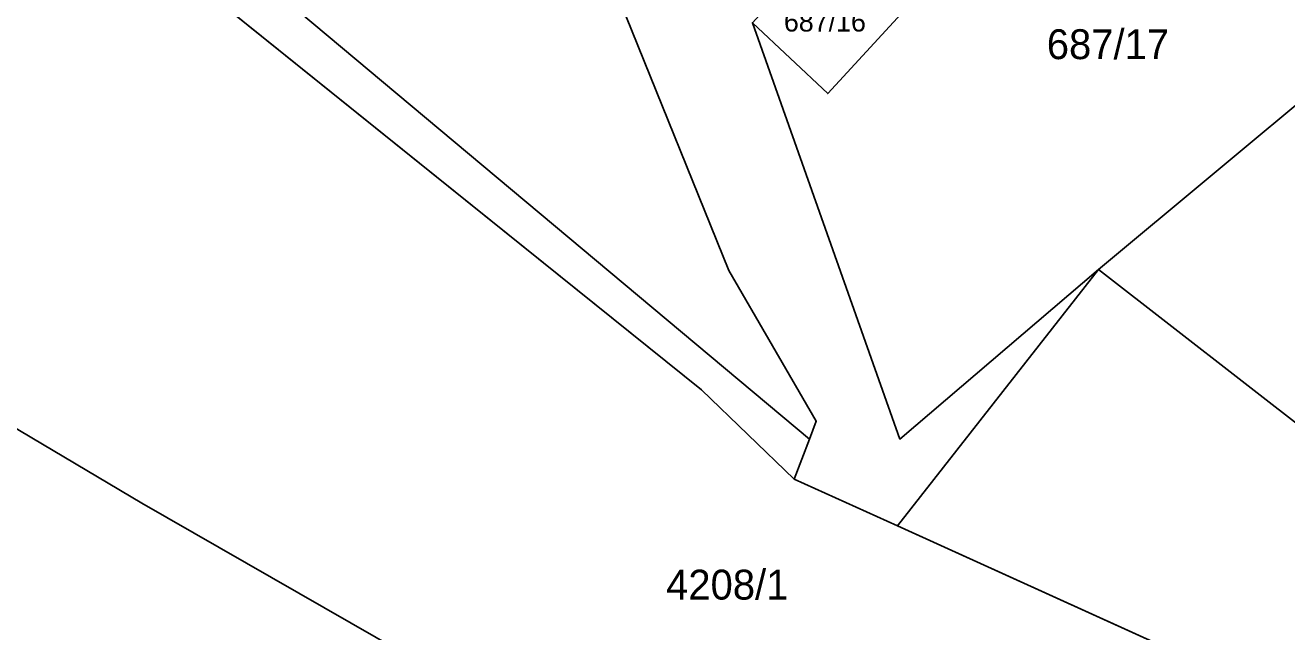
# Model space of a CAD drawing. Extents: x -598233 to -596890, y -1157848 to -1156431.
# Drawn here: x -597588.1 to -597516.4, y -1157442.2 to -1157407.6 of the extents above; entities that cross this region are included whole.
import ezdxf

# ---------------------------------------------------------------- set-up
doc = ezdxf.new("R2010")
doc.units = 0
for name, color, linetype in [('Level 1', 7, 'Continuous'), ('Level 4', 7, 'Continuous'), ('Level 57', 7, 'Continuous'), ('Level 60', 7, 'Continuous'), ('Vrstva 54', 7, 'Continuous'), ('Vrstva 60', 7, 'Continuous')]:
    doc.layers.add(name, color=color, linetype=linetype)

msp = doc.modelspace()

# ---------------------------------------------------------------- linework, layer by layer
at = {"layer": 'Level 1'}
for points in [[(-597939.77, -1157233.9), (-597929.67, -1157236.56), (-597923.63, -1157238.02), (-597882.54, -1157247.95), (-597875.91, -1157249.55), (-597833.74, -1157262.53), (-597802.08, -1157274.42), (-597767.8, -1157290.17), (-597726.42, -1157315.06), (-597672.84, -1157349.01), (-597621.47, -1157378.62), (-597620.65, -1157379.11), (-597584.75, -1157400.18), (-597549.68, -1157428.4), (-597544.41, -1157433.47), (-597538.53, -1157436.14), (-597519.06, -1157444.97), (-597467.58, -1157472.78), (-597426.75, -1157494.36), (-597424.47, -1157501.56)], [(-597572.6, -1157270.07), (-597583.83, -1157284.82), (-597594.92, -1157321.55), (-597604.05, -1157339.11), (-597605.14, -1157343.41), (-597602.86, -1157350.98), (-597590.7, -1157366.5), (-597575.19, -1157387.68), (-597570.84, -1157393.14), (-597562.56, -1157398.59), (-597553.98, -1157407.12), (-597548.13, -1157421.61), (-597543.15, -1157430.18), (-597543.54, -1157431.2), (-597544.41, -1157433.47), (-597538.53, -1157436.14)], [(-597543.54, -1157431.2), (-597543.15, -1157430.18), (-597548.13, -1157421.61), (-597553.98, -1157407.12), (-597562.56, -1157398.59), (-597570.84, -1157393.14), (-597575.19, -1157387.68), (-597590.7, -1157366.5), (-597602.86, -1157350.98), (-597605.14, -1157343.41)], [(-597619.87, -1157377.31), (-597581.51, -1157399.37), (-597543.54, -1157431.2)], [(-597543.54, -1157431.2), (-597544.41, -1157433.47), (-597549.68, -1157428.4), (-597584.75, -1157400.18), (-597620.65, -1157379.11)], [(-597653.75, -1157390.49), (-597620.55, -1157411.64), (-597581.5, -1157434.85), (-597556.28, -1157449.32)], [(-597507.48, -1157405.18), (-597527.1, -1157421.55)], [(-597546.78, -1157407.51), (-597542.5, -1157411.54), (-597538.33, -1157407.01)], [(-597527.1, -1157421.55), (-597538.39, -1157431.2), (-597546.78, -1157407.51)], [(-597527.1, -1157421.55), (-597538.53, -1157436.14)], [(-597527.1, -1157421.55), (-597514.77, -1157431.14)], [(-597538.53, -1157436.14), (-597519.06, -1157444.97), (-597467.58, -1157472.78), (-597426.75, -1157494.36)]]:
    msp.add_lwpolyline(points, dxfattribs=at)
at = {"layer": 'Level 60'}
for points in [[(-597581.51, -1157399.37), (-597619.87, -1157377.31), (-597605.14, -1157343.41), (-597602.86, -1157350.98), (-597590.7, -1157366.5), (-597575.19, -1157387.68), (-597570.84, -1157393.14), (-597562.56, -1157398.59), (-597553.98, -1157407.12), (-597548.13, -1157421.61), (-597543.15, -1157430.18), (-597543.54, -1157431.2)], [(-597619.87, -1157377.31), (-597581.51, -1157399.37), (-597543.54, -1157431.2), (-597544.41, -1157433.47), (-597549.68, -1157428.4), (-597584.75, -1157400.18), (-597620.65, -1157379.11)], [(-597593.31, -1157473.31), (-597628.63, -1157449.57), (-597639.6, -1157447.4), (-597667.82, -1157436.45), (-597653.75, -1157390.49), (-597620.55, -1157411.64), (-597581.5, -1157434.85), (-597556.28, -1157449.32), (-597566.34, -1157462.32), (-597571.24, -1157468.5), (-597579.81, -1157466.73), (-597582.64, -1157480.48)], [(-597527.1, -1157421.55), (-597538.39, -1157431.2), (-597546.78, -1157407.51), (-597542.5, -1157411.54), (-597538.33, -1157407.01), (-597536.13, -1157404.63), (-597534.05, -1157402.34), (-597531.94, -1157400.07), (-597529.89, -1157397.84), (-597527.88, -1157395.69), (-597525.82, -1157393.23), (-597523.95, -1157391.34), (-597507.48, -1157405.18)], [(-597542.75, -1157403.1), (-597538.33, -1157407.01), (-597542.5, -1157411.54), (-597546.78, -1157407.51)], [(-597514.77, -1157431.14), (-597527.1, -1157421.55), (-597507.48, -1157405.18), (-597498.27, -1157413.14)], [(-597467.58, -1157472.78), (-597519.06, -1157444.97), (-597538.53, -1157436.14), (-597527.1, -1157421.55), (-597514.77, -1157431.14), (-597508.18, -1157436.26), (-597501.33, -1157441.58), (-597491.9, -1157448.91), (-597485.12, -1157454.93), (-597475.78, -1157461.42), (-597464.02, -1157470.01), (-597451.39, -1157478.72), (-597426.75, -1157494.36)]]:
    msp.add_lwpolyline(points, close=True, dxfattribs=at)
for points in [[(-597672.84, -1157349.01), (-597621.47, -1157378.62), (-597620.65, -1157379.11), (-597584.75, -1157400.18), (-597549.68, -1157428.4), (-597544.41, -1157433.47), (-597538.53, -1157436.14), (-597519.06, -1157444.97), (-597467.58, -1157472.78), (-597426.75, -1157494.36)], [(-597444.52, -1157530.13), (-597480.95, -1157505.21), (-597497.55, -1157492.97), (-597506.83, -1157481.03), (-597549.35, -1157449.9), (-597554.08, -1157450.56), (-597556.28, -1157449.32), (-597581.5, -1157434.85), (-597620.55, -1157411.64), (-597653.75, -1157390.49)], [(-597546.78, -1157407.51), (-597538.39, -1157431.2), (-597527.1, -1157421.55), (-597538.53, -1157436.14), (-597544.41, -1157433.47), (-597543.54, -1157431.2), (-597543.15, -1157430.18), (-597548.13, -1157421.61), (-597553.98, -1157407.12)]]:
    msp.add_lwpolyline(points, dxfattribs=at)
at = {"layer": 'Vrstva 54'}
for p, q in [((-597584.75, -1157400.18), (-597549.68, -1157428.4)), ((-597553.98, -1157407.12), (-597548.13, -1157421.61)), ((-597548.13, -1157421.61), (-597543.15, -1157430.18)), ((-597549.68, -1157428.4), (-597544.41, -1157433.47)), ((-597543.15, -1157430.18), (-597543.54, -1157431.2)), ((-597543.54, -1157431.2), (-597544.41, -1157433.47)), ((-597544.41, -1157433.47), (-597538.53, -1157436.14)), ((-597538.53, -1157436.14), (-597519.06, -1157444.97))]:
    msp.add_line(p, q, dxfattribs=at)
at = {"layer": 'Vrstva 60'}
for points in [[(-597672.84, -1157349.01), (-597621.47, -1157378.62), (-597620.65, -1157379.11), (-597584.75, -1157400.18), (-597549.68, -1157428.4), (-597544.41, -1157433.47), (-597543.54, -1157431.2), (-597543.15, -1157430.18), (-597548.13, -1157421.61), (-597553.98, -1157407.12), (-597562.56, -1157398.59), (-597570.84, -1157393.14), (-597575.19, -1157387.68), (-597590.7, -1157366.5), (-597602.86, -1157350.98), (-597605.14, -1157343.41), (-597604.05, -1157339.11), (-597594.92, -1157321.55), (-597583.83, -1157284.82)], [(-597583.83, -1157284.82), (-597594.92, -1157321.55), (-597604.05, -1157339.11), (-597605.14, -1157343.41), (-597602.86, -1157350.98), (-597590.7, -1157366.5), (-597575.19, -1157387.68), (-597570.84, -1157393.14), (-597562.56, -1157398.59), (-597553.98, -1157407.12), (-597548.13, -1157421.61), (-597543.15, -1157430.18), (-597543.54, -1157431.2), (-597544.41, -1157433.47), (-597538.53, -1157436.14), (-597519.06, -1157444.97), (-597467.58, -1157472.78), (-597426.75, -1157494.36)], [(-597285.2, -1157579.74), (-597302.56, -1157566.5), (-597325.9, -1157551.23), (-597335.98, -1157542.67), (-597366.75, -1157525.36), (-597373.87, -1157526.16), (-597401.88, -1157508.83), (-597409.97, -1157511.62), (-597411.67, -1157510.44), (-597417.06, -1157506.7), (-597423.3, -1157502.37), (-597424.47, -1157501.56), (-597426.75, -1157494.36), (-597467.58, -1157472.78), (-597519.06, -1157444.97), (-597538.53, -1157436.14), (-597544.41, -1157433.47), (-597549.68, -1157428.4), (-597584.75, -1157400.18), (-597620.65, -1157379.11), (-597621.47, -1157378.62), (-597672.84, -1157349.01)]]:
    msp.add_lwpolyline(points, dxfattribs=at)

# ---------------------------------------------------------------- texts
at = {"layer": 'Level 4'}
for s, height, p in [('687/16', 1.14, (-597544.992, -1157408.01)), ('687/17', 1.7, (-597530.043, -1157409.58))]:
    msp.add_text(s, height=height, dxfattribs=at).set_placement(p)
at = {"layer": 'Level 57'}
msp.add_text('4208/1', height=1.7, dxfattribs=at).set_placement((-597551.69, -1157440.33))

doc.saveas('drawing.dxf')
